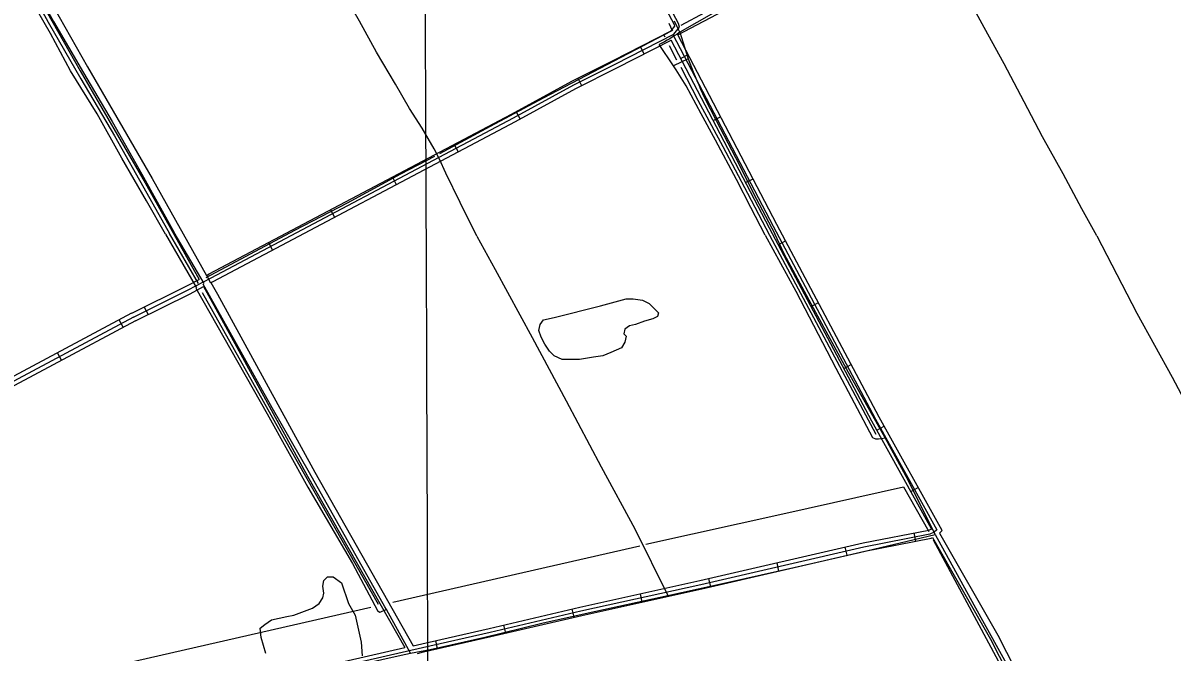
# Model space of a CAD drawing. Extents: x 3392644 to 3430565, y 576657 to 602123.
# Drawn here: x 3416383 to 3420485, y 590409 to 592654 of the extents above; entities that cross this region are included whole.
import ezdxf

# ---------------------------------------------------------------- set-up
doc = ezdxf.new("R2010")
doc.units = 0
for name, color, linetype in [('V-DTCH-CNTR', 7, 'Continuous'), ('V-GRID-MAJR', 7, 'Continuous'), ('V-ROAD-CNTR', 7, 'Continuous'), ('V-SITE-VEGE', 7, 'Continuous'), ('V-TOPO-SHOR', 7, 'Continuous')]:
    doc.layers.add(name, color=color, linetype=linetype)

msp = doc.modelspace()

# ---------------------------------------------------------------- linework, layer by layer
at = {"layer": 'V-DTCH-CNTR'}
for p, q in [((3418758.6, 592526), (3418706, 592500.7)), ((3416891.7, 591899.8), (3417003.3, 591708.3)), ((3417030.6, 591723.5), (3416923.7, 591906.3))]:
    msp.add_line(p, q, dxfattribs=at)
for points in [[(3418004.1, 591893), (3417944, 592013.7), (3417892.6, 592117.6), (3417870.4, 592167.3), (3417851.3, 592205), (3417808.4, 592278.2), (3417763.5, 592348.9), (3417713.4, 592435.1), (3417645.8, 592550.3), (3417584.5, 592660.4), (3417521.7, 592770.6), (3417451.7, 592892.1), (3417371.7, 593035.6), (3417304.1, 593162.3), (3417265.1, 593231.5), (3417240.8, 593272.7)], [(3416891.7, 591899.8), (3416823.9, 592019.2), (3416735.9, 592171.7), (3416647.8, 592329.8), (3416553.4, 592483.4), (3416481.2, 592616.6), (3416409.1, 592743.9), (3416347.7, 592851.9), (3416271.6, 592987.1), (3416207, 593104.9), (3416146.8, 593212.9)], [(3416169.7, 593227.3), (3416235, 593118.5), (3416325.1, 592960.5), (3416399.6, 592828.1), (3416492.9, 592659), (3416599.3, 592476.5), (3416701.3, 592302.3), (3416807.3, 592114), (3416923.7, 591906.3)], [(3420217, 591894.1), (3420163.1, 591990.1), (3420097.1, 592115.8), (3420023.5, 592247.4), (3419957.2, 592371.9), (3419886.4, 592507.9), (3419814.4, 592637.5), (3419744.5, 592768), (3419684.5, 592884.6), (3419624.9, 593001.6), (3419586.3, 593076.9)], [(3418849.9, 592690), (3418728.1, 592620.7), (3418719.3, 592614.6), (3418710.4, 592608.7), (3418701.4, 592603), (3418692.2, 592597.4), (3418683, 592592.1), (3418673.6, 592586.9), (3418664.2, 592581.9), (3418654.6, 592577.1)], [(3418728.1, 592620.7), (3418718.9, 592640.3), (3418709.5, 592659.9)], [(3418728.1, 592620.7), (3418758.6, 592526), (3418764.4, 592510.2), (3418770.3, 592494.6), (3418776.4, 592479), (3418782.7, 592463.5), (3418789.2, 592448.1), (3418795.9, 592432.7), (3418802.7, 592417.4), (3418809.8, 592402.3), (3418817, 592387.1), (3418857.7, 592305.5), (3418927.5, 592173.5), (3419001.3, 592027.2), (3419067.5, 591901.9)], [(3419033.5, 591896.2), (3418982.4, 591995.1), (3418930.6, 592095.3), (3418856, 592235.6), (3418804.6, 592330.2), (3418750.8, 592429.1), (3418715.7, 592486.2), (3418706, 592500.7), (3418654.6, 592577.1)], [(3416491.6, 590116.8), (3416620.8, 590143.5), (3416820.9, 590189.6), (3416973.5, 590222.9), (3417228, 590276.8), (3417470.3, 590337.6), (3417664.8, 590381.7), (3417733, 590397.5), (3417766.5, 590404.1), (3417837, 590418.1), (3418032.7, 590461.2), (3418236, 590511.9), (3418401.4, 590548.6), (3418685.4, 590610.2), (3418902.4, 590657.8), (3419134.9, 590710.8), (3419369.6, 590763.3), (3419640, 590827.5), (3419543.5, 591021.5), (3419461.1, 591173.2), (3419330.7, 591406.5), (3419213.6, 591620.6), (3419101.4, 591830.3), (3419067.5, 591901.9)], [(3418004.1, 591893), (3418069.3, 591774.2), (3418201.7, 591531.5), (3418322.2, 591305.2), (3418448.1, 591070), (3418567.8, 590848.2), (3418685.4, 590610.2)], [(3419033.5, 591896.2), (3419142, 591696.7), (3419285.3, 591422.2), (3419415.7, 591174.3), (3419426.6, 591169.7), (3419437.9, 591169), (3419448.5, 591171.2), (3419461.1, 591173.2)], [(3420217, 591894.1), (3420359.4, 591617.6), (3420485.6, 591389.9), (3420625.7, 591126.2), (3420671.1, 591037.5)], [(3417766.5, 590404.1), (3417681.2, 590559.9), (3417675.6, 590570.2), (3417541.1, 590808.9), (3417406, 591048.2), (3417273.5, 591280.8), (3417162.5, 591479.5), (3417026.4, 591721.2)], [(3417000.6, 591706.8), (3417100.1, 591531.5), (3417255.7, 591258.2), (3417400.2, 590997.3), (3417559.2, 590724.6), (3417649.1, 590556.2), (3417656, 590551.4), (3417660.5, 590551.6), (3417666.1, 590554.1), (3417671.6, 590556.6), (3417681.2, 590559.9)], [(3419640, 590827.5), (3419777.8, 590577.6), (3419967.3, 590235.7)]]:
    msp.add_lwpolyline(points, dxfattribs=at)
at = {"layer": 'V-GRID-MAJR'}
msp.add_spline([(3417859.3, 582121), (3417836.4, 588179), (3417813.5, 594240.1), (3417790.5, 600301.2), (3417790.5, 600304.3)], degree=3, dxfattribs=at)
at = {"layer": 'V-ROAD-CNTR'}
for p, q in [((3418587, 592569.8), (3418600.6, 592543.1)), ((3418731.3, 592527), (3418757.9, 592540.9)), ((3418363.8, 592457.4), (3418377.2, 592430.6)), ((3418143.9, 592337.2), (3418158.4, 592310.9)), ((3418847.3, 592305.5), (3418873.8, 592319.4)), ((3417923.3, 592220.3), (3417937.3, 592193.8)), ((3417702.2, 592103.6), (3417716.2, 592077)), ((3418963.2, 592084), (3418989.8, 592097.9)), ((3417481.1, 591986.8), (3417495.1, 591960.3)), ((3417260, 591870.1), (3417274, 591843.6)), ((3419079.5, 591862.6), (3419106, 591876.6)), ((3417038.9, 591753.3), (3417053.1, 591726.8)), ((3416816.6, 591640.1), (3416829.9, 591613.2)), ((3419196.8, 591641.8), (3419223.3, 591655.9)), ((3416741.4, 591567.6), (3416727.3, 591594.1)), ((3416520.9, 591449.8), (3416506.8, 591476.3)), ((3419314.1, 591421), (3419340.6, 591435.1)), ((3419432, 591200.3), (3419458.3, 591214.8)), ((3419553, 590981.6), (3419579.3, 590996.1)), ((3419563.3, 590833.5), (3419569.1, 590804.1)), ((3419317.9, 590783.1), (3419324.7, 590753.9)), ((3419074.4, 590726.8), (3419081.1, 590697.6)), ((3418830.8, 590670.5), (3418837.5, 590641.3)), ((3418586.9, 590616.3), (3418593.3, 590587)), ((3418342.7, 590562), (3418349.5, 590532.8)), ((3418099.3, 590504.8), (3418106.1, 590475.6)), ((3417855.7, 590449.2), (3417862.3, 590419.9))]:
    msp.add_line(p, q, dxfattribs=at)
for points in [[(3416778.5, 591604.4), (3416973.4, 591701.1), (3417054.8, 591744.7), (3418134.7, 592315), (3418349.6, 592433.6), (3418497.1, 592507.1), (3418706.6, 592614), (3418727.3, 592638.6), (3418723.5, 592652.4), (3418341.9, 593368.7), (3418130.8, 593750.8), (3417925.8, 594143.6), (3417716.8, 594525.2), (3417531.3, 594877.7), (3417383.8, 595157.9), (3417382.3, 595175.8), (3417392, 595192.8), (3417403.8, 595201.4), (3417587.7, 595304.8), (3417593.9, 595321.5), (3417569, 595456.8)], [(3417038.5, 591753), (3417047.7, 591758), (3418127.6, 592328.2), (3418342.7, 592446.8), (3418490.3, 592520.5), (3418697.1, 592626), (3418710.7, 592642.2), (3418709.5, 592646.8), (3418328.7, 593361.5), (3418124.9, 593730.5)], [(3418720.9, 592611.5), (3419558.6, 593053.5)], [(3416425.5, 592769.4), (3416587.7, 592482.6), (3416819.1, 592083.6), (3417012, 591738.8)], [(3416451.8, 592783.9), (3416613.7, 592497.6), (3416845.1, 592098.5), (3417038.5, 591753)], [(3417053.7, 591727.2), (3417061.8, 591731.5), (3418141.8, 592301.8), (3418356.6, 592420.3), (3418503.8, 592493.7), (3418697.1, 592592.3)], [(3417806.9, 590438.1), (3418047.4, 590492.7), (3418371.4, 590568.7), (3418800.2, 590663.4), (3419382.3, 590798), (3419616.7, 590844.1), (3419628, 590848.7), (3419627, 590847.8), (3419413.9, 591233), (3419048.4, 591921.1), (3418697.1, 592592.3)], [(3418703.5, 592612.4), (3419061.7, 591928.1), (3419427.1, 591240.2), (3419645.8, 590844.9), (3419636.2, 590835.9), (3419621.1, 590829.6), (3419385.4, 590783.3), (3418803.5, 590648.8), (3418374.7, 590554.1), (3418050.8, 590478), (3417810.2, 590423.5)], [(3419655.3, 590833.2), (3419664.6, 590841.9), (3419440.3, 591247.3), (3419075, 591935.1), (3418720.9, 592611.5)], [(3416771.8, 591617.8), (3416966.5, 591714.4), (3417012, 591738.8)], [(3417053.7, 591727.2), (3417078.1, 591685.5), (3417425.8, 591050.7), (3417776.8, 590431.2)], [(3416785.1, 591591), (3416980.3, 591687.7), (3417027.3, 591713)], [(3417027.3, 591713), (3417052, 591670.7), (3417399.5, 591036.1), (3417746.2, 590424.2)], [(3416778.5, 591604.4), (3415162.6, 590741.1), (3414016.1, 590136.1), (3413943.7, 590100.3), (3413899.8, 590080.1)], [(3416771.4, 591617.6), (3415155.6, 590754.4), (3415098.6, 590724.3)], [(3416785.5, 591591.2), (3415314.4, 590805.2)], [(3419655.3, 590833.2), (3419863.5, 590468.9), (3420021.2, 590160.3), (3420170.7, 589881.2)], [(3417813.5, 590408.8), (3418054.1, 590463.4), (3418378.1, 590539.5), (3418806.8, 590634.2), (3419388.6, 590768.6), (3419625.4, 590815.2), (3419630, 590817.1)], [(3419630, 590817.1), (3419837.1, 590454.6), (3419994.6, 590146.4), (3420140.9, 589873.4)], [(3417810.2, 590423.5), (3415682.2, 589935.6)], [(3415687.3, 589952.2), (3417746.2, 590424.2)], [(3417776.8, 590431.2), (3417806.9, 590438.1)], [(3417791.7, 590403.8), (3417813.6, 590408.9)]]:
    msp.add_lwpolyline(points, dxfattribs=at)
at = {"layer": 'V-SITE-VEGE'}
msp.add_lwpolyline([(3418445.1, 591643.9), (3418536.4, 591668.8), (3418561.3, 591668.8), (3418594.5, 591664.7), (3418619.4, 591652.2), (3418652.6, 591619), (3418648.4, 591606.6), (3418631.8, 591598.3), (3418602.8, 591590), (3418569.6, 591577.5), (3418548.8, 591573.4), (3418532.3, 591560.9), (3418528.1, 591544.3), (3418536.4, 591536), (3418532.3, 591515.2), (3418519.8, 591494.5), (3418482.5, 591477.9), (3418453.4, 591465.4), (3418420.3, 591461.3), (3418370.5, 591453), (3418308.3, 591453), (3418279.2, 591465.4), (3418262.6, 591482), (3418246, 591506.9), (3418233.6, 591531.9), (3418225.3, 591556.8), (3418229.4, 591577.5), (3418241.9, 591594.1), (3418279.2, 591602.4)], close=True, dxfattribs=at)
msp.add_lwpolyline([(3417250.5, 590402.7), (3417233.9, 590460.8), (3417229.7, 590494), (3417246.3, 590506.5), (3417271.2, 590523.1), (3417325.1, 590535.5), (3417350, 590539.7), (3417416.4, 590564.6), (3417441.3, 590581.2), (3417453.7, 590602), (3417457.9, 590618.6), (3417453.7, 590643.5), (3417457.9, 590664.2), (3417470.3, 590676.7), (3417491.1, 590676.7), (3417520.1, 590655.9), (3417545, 590581.2), (3417569.9, 590539.7), (3417590.6, 590444.2), (3417594.8, 590394.4)], dxfattribs=at)
at = {"layer": 'V-TOPO-SHOR'}
for p, q in [((3418688.8, 592652.8), (3418700.8, 592627.6)), ((3418675.6, 592602.9), (3418671, 592611.7)), ((3418717.9, 592521.8), (3418691.2, 592572.6)), ((3417009.7, 591724.2), (3416906.3, 591902.4)), ((3417036.8, 591745), (3417354.2, 591914.1)), ((3419429.5, 591184.5), (3419049.3, 591895.8)), ((3416425.1, 590295.2), (3417625.3, 590568.8))]:
    msp.add_line(p, q, dxfattribs=at)
for points in [[(3416158.4, 593219.9), (3416268.2, 593027.7), (3416370.2, 592846), (3416392.3, 592805.6), (3416473.8, 592656.9), (3416590.5, 592454.4), (3416710.2, 592251.2), (3416826.1, 592046.8), (3416906.3, 591902.4)], [(3418733, 592645.6), (3418902.4, 592737.9), (3419064, 592824.6), (3419230.7, 592911.7), (3419416.3, 593008.3), (3419560.6, 593083.1)], [(3417871.7, 592187.7), (3418052, 592286), (3418241.5, 592387), (3418443.6, 592492.5), (3418621.3, 592585.2), (3418671, 592611.7), (3418700.8, 592627.6), (3418703.9, 592629.3)], [(3419049.3, 591895.8), (3418971.1, 592045.6), (3418882.6, 592212.3), (3418794.1, 592377.5), (3418733.4, 592494.6)], [(3417354.2, 591914.1), (3417541.7, 592012), (3417732.4, 592115), (3417853.8, 592178.8)], [(3417652.9, 590578.2), (3417318.7, 591166.8), (3417024.5, 591690.6)], [(3418606.8, 590793.1), (3419106.3, 590904), (3419527.4, 590998.8), (3419617.1, 590838.5)], [(3417704, 590586.3), (3418277.4, 590717.5), (3418585.6, 590787.4)], [(3419632.2, 590809), (3419865.2, 590377.4), (3419990.9, 590143.9)]]:
    msp.add_lwpolyline(points, dxfattribs=at)

doc.saveas('drawing.dxf')
